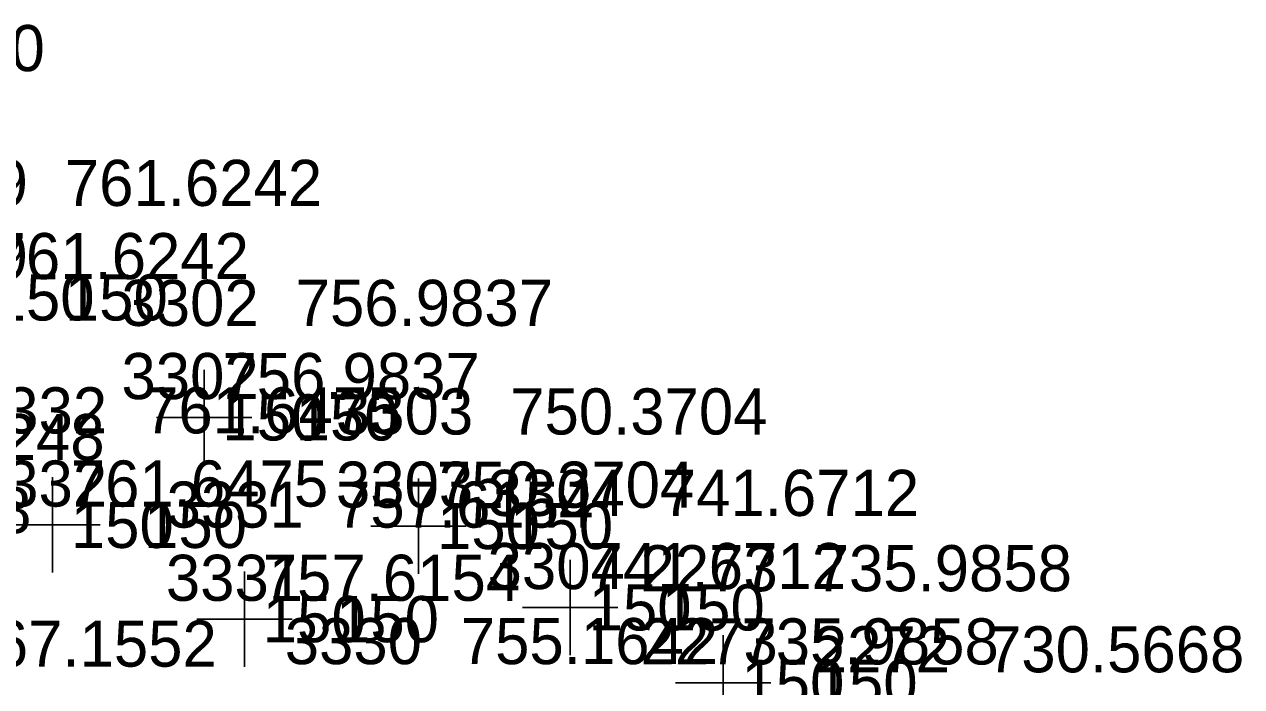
# Model space of a CAD drawing. Extents: x 1602514 to 1609837, y 863887 to 871157.
# Drawn here: x 1607771.5 to 1607971, y 865863.6 to 865972.2 of the extents above; entities that cross this region are included whole.
import ezdxf

# ---------------------------------------------------------------- set-up
doc = ezdxf.new("R2010")
doc.units = 0
for name, color, linetype in [('Survey-Spot dirt', 7, 'Continuous'), ('Survey-Text-Elevation', 7, 'Continuous'), ('Survey-Text-Feature', 7, 'Continuous'), ('Survey-Text-Name and Number', 7, 'Continuous')]:
    doc.layers.add(name, color=color, linetype=linetype)

msp = doc.modelspace()

# ---------------------------------------------------------------- linework, layer by layer
at = {"layer": 'Survey-Spot dirt'}
for p, q in [((1607800.98, 865915.57), (1607800.98, 865899.94)), ((1607800.98, 865915.57), (1607800.98, 865899.94)), ((1607808.79, 865907.75), (1607793.17, 865907.75)), ((1607808.79, 865907.75), (1607793.17, 865907.75)), ((1607776.14, 865897.95), (1607776.14, 865882.32)), ((1607776.14, 865897.95), (1607776.14, 865882.32)), ((1607836.13, 865897.76), (1607836.13, 865882.13)), ((1607836.13, 865897.76), (1607836.13, 865882.13)), ((1607783.96, 865890.13), (1607768.33, 865890.13)), ((1607783.96, 865890.13), (1607768.33, 865890.13)), ((1607843.94, 865889.95), (1607828.31, 865889.95)), ((1607843.94, 865889.95), (1607828.31, 865889.95)), ((1607860.98, 865884.41), (1607860.98, 865868.79)), ((1607860.98, 865884.41), (1607860.98, 865868.79)), ((1607807.59, 865882.5), (1607807.59, 865866.87)), ((1607807.59, 865882.5), (1607807.59, 865866.87)), ((1607868.79, 865876.6), (1607853.17, 865876.6)), ((1607868.79, 865876.6), (1607853.17, 865876.6)), ((1607815.4, 865874.68), (1607799.78, 865874.68)), ((1607815.4, 865874.68), (1607799.78, 865874.68)), ((1607886.02, 865872.06), (1607886.02, 865856.44)), ((1607886.02, 865872.06), (1607886.02, 865856.44)), ((1607893.84, 865864.25), (1607878.21, 865864.25)), ((1607893.84, 865864.25), (1607878.21, 865864.25))]:
    msp.add_line(p, q, dxfattribs=at)

# ---------------------------------------------------------------- texts
at = {"layer": 'Survey-Text-Elevation'}
for s, p in [('767.3400', (1607732.71, 865964.52)), ('761.6242', (1607778.16, 865942.42)), ('761.6242', (1607766.16, 865930.42)), ('756.9837', (1607815.98, 865922.75)), ('756.9837', (1607803.98, 865910.75)), ('761.6475', (1607791.14, 865905.13)), ('750.3704', (1607851.13, 865904.95)), ('769.7248', (1607742.51, 865900.76)), ('761.6475', (1607779.14, 865893.13)), ('750.3704', (1607839.13, 865892.95)), ('741.6712', (1607875.98, 865891.6)), ('769.7248', (1607730.51, 865888.76)), ('757.6154', (1607822.59, 865889.68)), ('741.6712', (1607863.98, 865879.6)), ('735.9858', (1607901.02, 865879.25)), ('757.6154', (1607810.59, 865877.68)), ('767.1552', (1607760.89, 865866.89)), ('755.1642', (1607843.04, 865867.3)), ('735.9858', (1607889.02, 865867.25)), ('730.5668', (1607929.26, 865865.96))]:
    msp.add_text(s, height=7.56, dxfattribs=at).set_placement(p)
at = {"layer": 'Survey-Text-Feature'}
for p in [(1607766.16, 865923.64), (1607778.16, 865923.64), (1607803.98, 865903.97), (1607815.98, 865903.97), (1607779.14, 865886.35), (1607791.14, 865886.35), (1607839.13, 865886.17), (1607851.13, 865886.17), (1607863.98, 865872.82), (1607875.98, 865872.82), (1607810.59, 865870.9), (1607822.59, 865870.9), (1607889.02, 865860.47), (1607901.02, 865860.47)]:
    msp.add_text('150', height=7.56, dxfattribs=at).set_placement(p)
at = {"layer": 'Survey-Text-Name and Number'}
for s, p in [('3279', (1607749.61, 865942.42)), ('3279', (1607749.61, 865930.42)), ('3302', (1607787.43, 865922.75)), ('3302', (1607787.43, 865910.75)), ('3332', (1607762.6, 865905.13)), ('3303', (1607822.58, 865904.95)), ('3332', (1607762.6, 865893.13)), ('3303', (1607822.58, 865892.95)), ('3304', (1607847.43, 865891.6)), ('3331', (1607794.83, 865889.68)), ('3304', (1607847.43, 865879.6)), ('2273', (1607872.48, 865879.25)), ('3331', (1607794.71, 865877.68)), ('3330', (1607814.19, 865867.3)), ('2273', (1607872.48, 865867.25)), ('2272', (1607900.71, 865865.96))]:
    msp.add_text(s, height=7.56, dxfattribs=at).set_placement(p)

doc.saveas('drawing.dxf')
